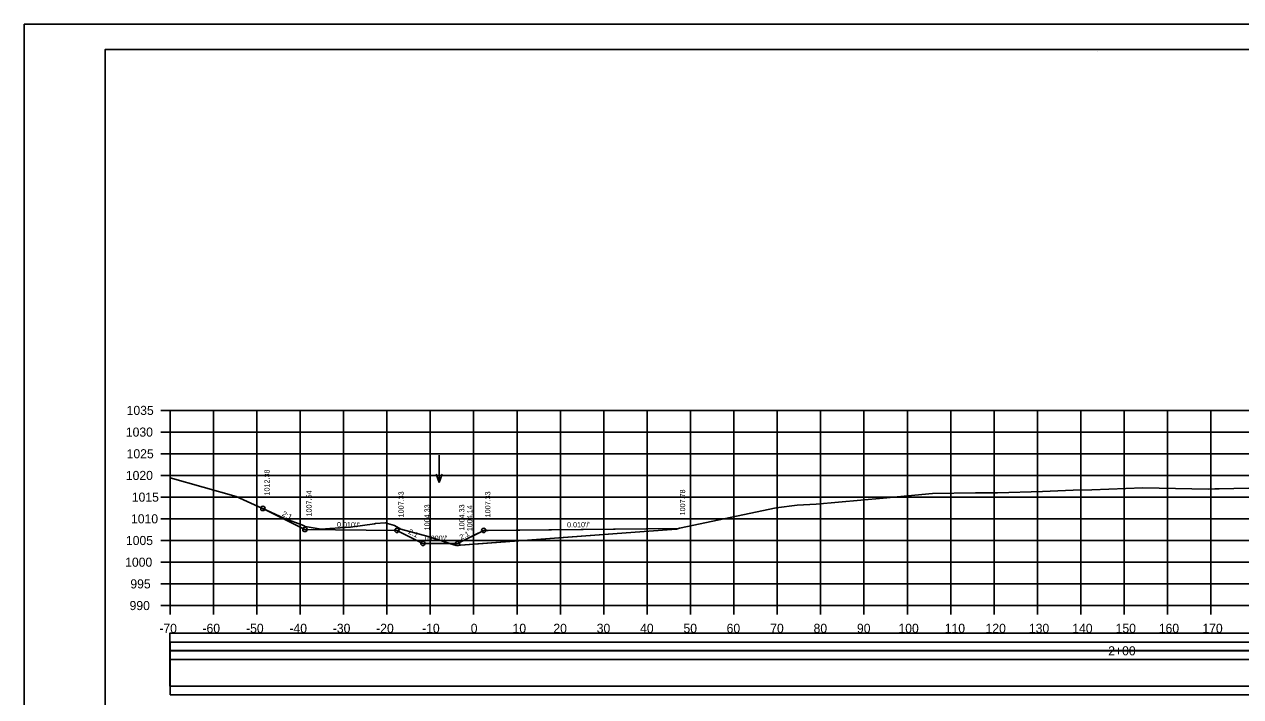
# Model space of a CAD drawing. Extents: x 1370565 to 1374448, y 301010 to 304637.
# Drawn here: x 1373947.9 to 1374228.4, y 301257.9 to 301413 of the extents above; entities that cross this region are included whole.
import ezdxf

# ---------------------------------------------------------------- set-up
doc = ezdxf.new("R2010")
doc.units = 0
for name, color, linetype in [('Default', 7, 'Continuous'), ('R_Axis', 7, 'Continuous'), ('R_Axis Annot', 7, 'Continuous'), ('R_Border', 7, 'Continuous'), ('R_Contours', 7, 'Continuous'), ('R_Drive', 7, 'Continuous'), ('R_Exist Surface', 7, 'Continuous'), ('R_Fin Surface', 7, 'Continuous'), ('R_Grid', 7, 'Continuous'), ('R_No Plot', 7, 'Continuous'), ('R_Water Annot', 7, 'Continuous'), ('R_Xsect Elev', 7, 'Continuous'), ('R_Xsect Slope', 7, 'Continuous')]:
    doc.layers.add(name, color=color, linetype=linetype)

msp = doc.modelspace()

# ---------------------------------------------------------------- linework, layer by layer
at = {"layer": 'Default'}
for points in [[(1373981.44, 301268.58), (1374421.61, 301268.58), (1374421.61, 301272.57), (1373981.44, 301272.57)], [(1373981.44, 301260.35), (1374421.61, 301260.35), (1374421.61, 301268.5), (1373981.44, 301268.5)]]:
    msp.add_lwpolyline(points, close=True, dxfattribs=at)
at = {"layer": 'R_Axis'}
for p, q in [((1373979.42, 301323.95), (1373981.52, 301323.95)), ((1373981.52, 301278.95), (1373981.52, 301323.95)), ((1373979.42, 301318.95), (1373981.52, 301318.95)), ((1373979.42, 301313.95), (1373981.52, 301313.95)), ((1373979.42, 301308.95), (1373981.52, 301308.95)), ((1373979.42, 301303.95), (1373981.52, 301303.95)), ((1373979.42, 301298.95), (1373981.52, 301298.95)), ((1373979.42, 301293.95), (1373981.52, 301293.95)), ((1373979.42, 301288.95), (1373981.52, 301288.95)), ((1373979.42, 301283.95), (1373981.52, 301283.95)), ((1373979.42, 301278.95), (1373981.52, 301278.95)), ((1373981.52, 301278.95), (1374421.52, 301278.95)), ((1373981.52, 301276.85), (1373981.52, 301278.95)), ((1373991.52, 301276.85), (1373991.52, 301278.95)), ((1374001.52, 301276.85), (1374001.52, 301278.95)), ((1374011.52, 301276.85), (1374011.52, 301278.95)), ((1374021.52, 301276.85), (1374021.52, 301278.95)), ((1374031.52, 301276.85), (1374031.52, 301278.95)), ((1374041.52, 301276.85), (1374041.52, 301278.95)), ((1374051.52, 301276.85), (1374051.52, 301278.95)), ((1374061.52, 301276.85), (1374061.52, 301278.95)), ((1374071.52, 301276.85), (1374071.52, 301278.95)), ((1374081.52, 301276.85), (1374081.52, 301278.95)), ((1374091.52, 301276.85), (1374091.52, 301278.95)), ((1374101.52, 301276.85), (1374101.52, 301278.95)), ((1374111.52, 301276.85), (1374111.52, 301278.95)), ((1374121.52, 301276.85), (1374121.52, 301278.95)), ((1374131.52, 301276.85), (1374131.52, 301278.95)), ((1374141.52, 301276.85), (1374141.52, 301278.95)), ((1374151.52, 301276.85), (1374151.52, 301278.95)), ((1374161.52, 301276.85), (1374161.52, 301278.95)), ((1374171.52, 301276.85), (1374171.52, 301278.95)), ((1374181.52, 301276.85), (1374181.52, 301278.95)), ((1374191.52, 301276.85), (1374191.52, 301278.95)), ((1374201.52, 301276.85), (1374201.52, 301278.95)), ((1374211.52, 301276.85), (1374211.52, 301278.95)), ((1374221.52, 301276.85), (1374221.52, 301278.95))]:
    msp.add_line(p, q, dxfattribs=at)
at = {"layer": 'R_Border'}
for p, q in [((1373966.52, 301407.14), (1374440.79, 301407.14)), ((1373966.52, 301098.95), (1373966.52, 301407.14)), ((1374195.3, 301406.75), (1374195.3, 301406.75)), ((1374195.3, 301406.75), (1374195.3, 301406.75))]:
    msp.add_line(p, q, dxfattribs=at)
at = {"layer": 'R_Contours'}
for p, q in [((1374045.95, 301293.28), (1374041.01, 301294.85)), ((1374051.52, 301295.12), (1374047.83, 301293.28)), ((1374053.83, 301296.28), (1374051.52, 301295.12)), ((1374051.52, 301295.12), (1374051.52, 301293.08)), ((1374051.52, 301293.08), (1374051.52, 301295.12)), ((1374047.83, 301293.28), (1374045.95, 301293.28))]:
    msp.add_line(p, q, dxfattribs=at)
for points in [[(1374041.01, 301294.85), (1374034.7, 301296.59), (1374033.29, 301297.42), (1374031.13, 301298.06), (1374028.87, 301297.88), (1374028.64, 301297.82), (1374023.09, 301297.06), (1374018.34, 301296.75), (1374016.39, 301296.57), (1374012.68, 301297.21), (1374012.32, 301297.38), (1374007.78, 301299.13), (1374002.91, 301301.33)], [(1374002.91, 301301.33), (1374012.6, 301296.49), (1374033.83, 301296.28), (1374039.83, 301293.28), (1374045.95, 301293.28)], [(1374051.52, 301293.08), (1374090.86, 301296.04), (1374098.33, 301296.56), (1374098.74, 301296.73)], [(1374098.74, 301296.73), (1374054.83, 301296.29), (1374053.83, 301296.28)], [(1374045.95, 301293.28), (1374047.51, 301292.78), (1374051.52, 301293.08)]]:
    msp.add_lwpolyline(points, dxfattribs=at)
at = {"layer": 'R_Drive'}
for points in [[(1373981.52, 301266.49), (1374421.73, 301266.49), (1374421.73, 301270.48), (1373981.52, 301270.48)], [(1373981.52, 301258.34), (1374421.73, 301258.34), (1374421.73, 301266.49), (1373981.52, 301266.49)]]:
    msp.add_lwpolyline(points, close=True, dxfattribs=at)
at = {"layer": 'R_Exist Surface'}
msp.add_lwpolyline([(1373981.52, 301308.39), (1373996.73, 301304.13), (1374007.78, 301299.13), (1374012.32, 301297.38), (1374012.68, 301297.21), (1374016.39, 301296.57), (1374018.34, 301296.75), (1374023.09, 301297.06), (1374028.64, 301297.82), (1374028.87, 301297.88), (1374031.13, 301298.06), (1374033.29, 301297.42), (1374034.7, 301296.59), (1374041.01, 301294.85), (1374047.51, 301292.78), (1374090.86, 301296.04), (1374098.33, 301296.56), (1374098.95, 301296.81), (1374121.3, 301301.5), (1374126.1, 301302.1), (1374130.53, 301302.34), (1374145.93, 301303.74), (1374157.32, 301304.78), (1374167.25, 301304.97), (1374172.3, 301304.95), (1374182.71, 301305.27), (1374189.76, 301305.56), (1374194.04, 301305.67), (1374205.82, 301306.09), (1374220.85, 301305.82), (1374222.45, 301305.87), (1374223.45, 301305.88), (1374240.5, 301306.28)], dxfattribs=at)
at = {"layer": 'R_Fin Surface'}
msp.add_line((1374053.83, 301296.28), (1374098.74, 301296.73), dxfattribs=at)
for points in [[(1374002.91, 301301.33), (1374012.6, 301296.49), (1374033.83, 301296.28), (1374039.83, 301293.28), (1374047.83, 301293.28), (1374053.83, 301296.28)], [(1374053.83, 301296.28), (1374054.83, 301296.29)]]:
    msp.add_lwpolyline(points, dxfattribs=at)
at = {"layer": 'R_Grid'}
for p, q in [((1373981.52, 301323.95), (1374421.52, 301323.95)), ((1373981.52, 301278.95), (1373981.52, 301323.95)), ((1373991.52, 301278.95), (1373991.52, 301323.95)), ((1374001.52, 301278.95), (1374001.52, 301323.95)), ((1374011.52, 301278.95), (1374011.52, 301323.95)), ((1374021.52, 301278.95), (1374021.52, 301323.95)), ((1374031.52, 301278.95), (1374031.52, 301323.95)), ((1374041.52, 301278.95), (1374041.52, 301323.95)), ((1374051.52, 301278.95), (1374051.52, 301323.95)), ((1374061.52, 301278.95), (1374061.52, 301323.95)), ((1374071.52, 301278.95), (1374071.52, 301323.95)), ((1374081.52, 301278.95), (1374081.52, 301323.95)), ((1374091.52, 301278.95), (1374091.52, 301323.95)), ((1374101.52, 301278.95), (1374101.52, 301323.95)), ((1374111.52, 301278.95), (1374111.52, 301323.95)), ((1374121.52, 301278.95), (1374121.52, 301323.95)), ((1374131.52, 301278.95), (1374131.52, 301323.95)), ((1374141.52, 301278.95), (1374141.52, 301323.95)), ((1374151.52, 301278.95), (1374151.52, 301323.95)), ((1374161.52, 301278.95), (1374161.52, 301323.95)), ((1374171.52, 301278.95), (1374171.52, 301323.95)), ((1374181.52, 301278.95), (1374181.52, 301323.95)), ((1374191.52, 301278.95), (1374191.52, 301323.95)), ((1374201.52, 301278.95), (1374201.52, 301323.95)), ((1374211.52, 301278.95), (1374211.52, 301323.95)), ((1374221.52, 301278.95), (1374221.52, 301323.95)), ((1373981.52, 301318.95), (1374421.52, 301318.95)), ((1373981.52, 301313.95), (1374421.52, 301313.95)), ((1373981.52, 301308.95), (1374421.52, 301308.95)), ((1373981.52, 301303.95), (1374421.52, 301303.95)), ((1373981.52, 301298.95), (1374421.52, 301298.95)), ((1373981.52, 301293.95), (1374421.52, 301293.95)), ((1373981.52, 301288.95), (1374421.52, 301288.95)), ((1373981.52, 301283.95), (1374421.52, 301283.95)), ((1373981.52, 301278.95), (1374421.52, 301278.95))]:
    msp.add_line(p, q, dxfattribs=at)
at = {"layer": 'R_No Plot'}
msp.add_line((1373947.92, 301412.98), (1374447.92, 301412.98), dxfattribs=at)
for points in [[(1373947.91, 301412.98), (1374447.92, 301412.98), (1374447.92, 301092.98), (1373947.91, 301092.98)], [(1374317.4, 301407.14), (1374346.83, 301407.14), (1374346.83, 301392.32), (1374371, 301392.32), (1374405.8, 301392.32), (1374405.98, 301350.08), (1374440.79, 301350.08), (1374440.79, 301098.95), (1373966.52, 301098.95), (1373966.52, 301407.14)]]:
    msp.add_lwpolyline(points, close=True, dxfattribs=at)
for centre in [(1374002.91, 301301.33), (1374012.6, 301296.49), (1374033.83, 301296.28), (1374053.83, 301296.28), (1374039.83, 301293.28), (1374047.83, 301293.28)]:
    msp.add_circle(centre, 0.5, dxfattribs=at)
at = {"layer": 'R_Water Annot'}
for p, q in [((1374043.54, 301313.64), (1374043.54, 301307.36)), ((1374043.54, 301307.36), (1374042.84, 301309.28)), ((1374043.54, 301307.36), (1374044.24, 301309.28))]:
    msp.add_line(p, q, dxfattribs=at)
at = {"layer": 'R_Xsect Elev'}
msp.add_line((1374051.52, 301293.08), (1374051.52, 301303.08), dxfattribs=at)

# ---------------------------------------------------------------- texts
at = {"layer": 'R_Axis Annot'}
for s, p in [('1035', (1373971.5, 301322.9)), ('1030', (1373971.32, 301317.9)), ('1025', (1373971.5, 301312.9)), ('1020', (1373971.32, 301307.9)), ('1015', (1373972.69, 301302.9)), ('1010', (1373972.51, 301297.9)), ('1005', (1373971.34, 301292.9)), ('1000', (1373971.16, 301287.9)), ('995', (1373972.36, 301282.9)), ('990', (1373972.18, 301277.9)), ('-70', (1373979.04, 301272.65)), ('-60', (1373988.99, 301272.65)), ('-50', (1373999.04, 301272.65)), ('-40', (1374009.04, 301272.65)), ('-30', (1374019.04, 301272.65)), ('-20', (1374029.04, 301272.65)), ('-10', (1374039.63, 301272.65)), ('0', (1374050.84, 301272.65)), ('10', (1374060.49, 301272.65)), ('20', (1374069.9, 301272.65)), ('30', (1374079.9, 301272.65)), ('40', (1374089.9, 301272.65)), ('50', (1374099.9, 301272.65)), ('60', (1374109.85, 301272.65)), ('70', (1374119.9, 301272.65)), ('80', (1374129.9, 301272.65)), ('90', (1374139.9, 301272.65)), ('100', (1374149.47, 301272.65)), ('110', (1374160.14, 301272.65)), ('120', (1374169.55, 301272.65)), ('130', (1374179.55, 301272.65)), ('140', (1374189.55, 301272.65)), ('150', (1374199.55, 301272.65)), ('160', (1374209.5, 301272.65)), ('170', (1374219.55, 301272.65)), ('2+00', (1374197.84, 301267.46))]:
    msp.add_text(s, height=2.1, dxfattribs=at).set_placement(p)
at = {"layer": 'R_Xsect Elev'}
for s, rotation, p in [('1012.38', 90, (1374004.46, 301304.33)), ('1007.54', 90, (1374014.15, 301299.49)), ('1007.33', 90, (1374035.38, 301299.28)), ('1007.33', 90, (1374055.38, 301299.28)), ('1007.78', 90, (1374100.29, 301299.73)), ('1004.33', 90, (1374041.38, 301296.28)), ('1004.33', 90, (1374049.38, 301296.28)), ('1004.14', 90, (1374051.22, 301296.08)), ("0.010'/'", 0.5729, (1374073.06, 301296.97))]:
    msp.add_text(s, height=1.2, rotation=rotation, dxfattribs=at).set_placement(p)
at = {"layer": 'R_Xsect Slope'}
for s, rotation, p in [('2:1', 333.4349, (1374007.24, 301299.73)), ("0.010'/'", 359.4271, (1374020, 301297.02)), ('2:1', 333.4349, (1374036.31, 301295.6)), ("0.000'/'", 360, (1374040.22, 301293.88)), ('2:1', 26.5651, (1374048.61, 301294.08))]:
    msp.add_text(s, height=1.2, rotation=rotation, dxfattribs=at).set_placement(p)

doc.saveas('drawing.dxf')
